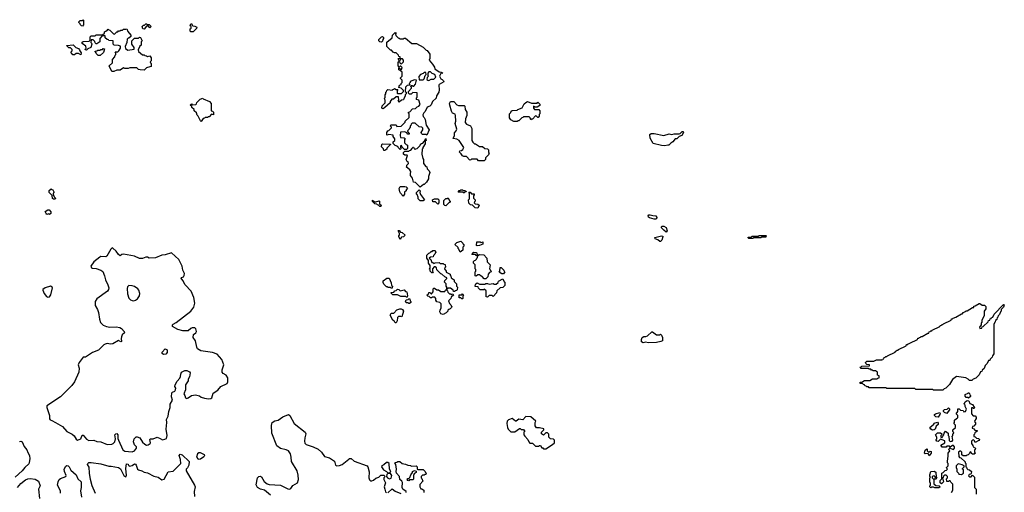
# Model space of a CAD drawing. Extents: x 2106670 to 2323771, y 35271 to 224896.
# Tile 352 of 419: x 2307052 to 2319330, y 136906 to 142800. Entities that reach past the tile are written whole.
import ezdxf

# ---------------------------------------------------------------- set-up
doc = ezdxf.new("R2010")
doc.units = 0

msp = doc.modelspace()

# ---------------------------------------------------------------- linework, layer by layer
at = {"layer": '0CON20XD'}
for points in [[(2307835, 142720), (2307822, 142722), (2307810, 142735), (2307808, 142748), (2307790, 142765), (2307790, 142775), (2307805, 142790), (2307835, 142790), (2307845, 142800), (2307850, 142795), (2307850, 142735), (2307835, 142720)], [(2308225, 142152), (2308200, 142155), (2308170, 142225), (2308208, 142262), (2308210, 142305), (2308240, 142335), (2308243, 142357), (2308250, 142365), (2308250, 142385), (2308242, 142398), (2308275, 142400), (2308288, 142412), (2308310, 142445), (2308308, 142468), (2308285, 142480), (2308232, 142482), (2308220, 142495), (2308218, 142538), (2308165, 142540), (2308158, 142548), (2308142, 142552), (2308120, 142575), (2308120, 142600), (2308082, 142598), (2308050, 142565), (2308050, 142525), (2308015, 142500), (2308005, 142500), (2307992, 142512), (2307988, 142528), (2307968, 142548), (2307942, 142548), (2307940, 142515), (2307948, 142508), (2307950, 142495), (2307940, 142455), (2307902, 142438), (2307885, 142420), (2307870, 142425), (2307872, 142438), (2307880, 142445), (2307878, 142468), (2307830, 142505), (2307832, 142518), (2307845, 142530), (2307918, 142532), (2307930, 142545), (2307930, 142585), (2307942, 142598), (2307995, 142600), (2308005, 142610), (2308085, 142610), (2308108, 142632), (2308112, 142648), (2308122, 142658), (2308138, 142662), (2308155, 142680), (2308162, 142672), (2308178, 142668), (2308222, 142622), (2308235, 142620), (2308265, 142650), (2308275, 142650), (2308285, 142660), (2308305, 142660), (2308315, 142670), (2308335, 142670), (2308345, 142680), (2308375, 142680), (2308388, 142688), (2308402, 142652), (2308440, 142605), (2308438, 142592), (2308415, 142570), (2308405, 142570), (2308392, 142558), (2308387, 142515), (2308367, 142465), (2308372, 142442), (2308401, 142421), (2308478, 142432), (2308480, 142455), (2308450, 142495), (2308450, 142535), (2308472, 142558), (2308485, 142570), (2308535, 142570), (2308545, 142580), (2308558, 142578), (2308578, 142535), (2308568, 142522), (2308567, 142483), (2308552, 142468), (2308530, 142425), (2308532, 142402), (2308585, 142360), (2308605, 142360), (2308612, 142352), (2308635, 142350), (2308645, 142340), (2308675, 142350), (2308690, 142325), (2308690, 142285), (2308680, 142275), (2308682, 142262), (2308690, 142255), (2308690, 142215), (2308648, 142202), (2308632, 142198), (2308605, 142170), (2308553, 142173), (2308535, 142180), (2308515, 142200), (2308425, 142200), (2308405, 142190), (2308365, 142190), (2308345, 142200), (2308305, 142172), (2308265, 142170), (2308225, 142152)], [(2308605, 142680), (2308590, 142685), (2308580, 142715), (2308595, 142730), (2308608, 142732), (2308625, 142750), (2308635, 142750), (2308645, 142740), (2308668, 142738), (2308690, 142715), (2308675, 142700), (2308658, 142718), (2308635, 142720), (2308605, 142680)], [(2309215, 142650), (2309185, 142650), (2309180, 142655), (2309180, 142685), (2309190, 142695), (2309190, 142715), (2309180, 142725), (2309185, 142750), (2309198, 142748), (2309202, 142732), (2309212, 142722), (2309235, 142720), (2309260, 142705), (2309258, 142692), (2309215, 142650)], [(2311565, 142520), (2311542, 142522), (2311530, 142535), (2311530, 142555), (2311562, 142588), (2311575, 142590), (2311588, 142578), (2311590, 142565), (2311580, 142555), (2311578, 142532), (2311565, 142520)], [(2311875, 141180), (2311852, 141182), (2311822, 141212), (2311815, 141230), (2311800, 141225), (2311800, 141205), (2311810, 141195), (2311795, 141180), (2311770, 141205), (2311768, 141218), (2311735, 141230), (2311710, 141255), (2311710, 141275), (2311730, 141295), (2311730, 141315), (2311710, 141345), (2311708, 141358), (2311655, 141370), (2311635, 141360), (2311630, 141365), (2311630, 141395), (2311644, 141416), (2311655, 141420), (2311688, 141452), (2311688, 141458), (2311670, 141475), (2311685, 141490), (2311745, 141488), (2311755, 141470), (2311808, 141472), (2311858, 141522), (2311860, 141535), (2311908, 141582), (2311910, 141625), (2311900, 141635), (2311902, 141648), (2311918, 141652), (2311952, 141688), (2311988, 141692), (2312010, 141715), (2312028, 141722), (2312048, 141742), (2312028, 141798), (2312000, 141805), (2312000, 141825), (2312010, 141835), (2312008, 141888), (2311955, 141890), (2311935, 141870), (2311915, 141870), (2311900, 141885), (2311900, 141905), (2311940, 141945), (2311938, 141958), (2311930, 141965), (2311932, 141978), (2311945, 141980), (2311955, 141970), (2311968, 141972), (2311990, 141995), (2312000, 142045), (2311975, 142050), (2311922, 142028), (2311920, 142015), (2311910, 142005), (2311918, 141982), (2311885, 141980), (2311862, 141958), (2311860, 141905), (2311870, 141895), (2311870, 141875), (2311860, 141865), (2311860, 141845), (2311842, 141818), (2311838, 141802), (2311812, 141798), (2311785, 141770), (2311770, 141785), (2311780, 141795), (2311778, 141838), (2311745, 141840), (2311715, 141810), (2311692, 141808), (2311672, 141778), (2311670, 141765), (2311605, 141703), (2311585, 141690), (2311570, 141695), (2311574, 141725), (2311608, 141765), (2311610, 141795), (2311600, 141815), (2311610, 141835), (2311610, 141865), (2311620, 141875), (2311620, 141895), (2311628, 141902), (2311632, 141918), (2311645, 141930), (2311695, 141920), (2311705, 141930), (2311718, 141932), (2311725, 141940), (2311745, 141930), (2311768, 141928), (2311760, 141915), (2311760, 141885), (2311765, 141880), (2311815, 141880), (2311840, 141905), (2311838, 141918), (2311808, 141948), (2311780, 141955), (2311790, 141985), (2311808, 141992), (2311810, 142005), (2311820, 142015), (2311820, 142045), (2311800, 142065), (2311800, 142075), (2311820, 142095), (2311820, 142145), (2311798, 142168), (2311780, 142175), (2311780, 142195), (2311785, 142200), (2311802, 142182), (2311815, 142180), (2311820, 142205), (2311805, 142220), (2311795, 142220), (2311785, 142210), (2311770, 142225), (2311770, 142265), (2311782, 142278), (2311788, 142278), (2311792, 142262), (2311802, 142252), (2311815, 142250), (2311840, 142275), (2311840, 142295), (2311825, 142310), (2311805, 142310), (2311788, 142292), (2311782, 142292), (2311778, 142308), (2311770, 142315), (2311798, 142322), (2311798, 142338), (2311782, 142342), (2311778, 142358), (2311748, 142388), (2311725, 142388), (2311710, 142395), (2311688, 142418), (2311675, 142420), (2311630, 142465), (2311632, 142518), (2311698, 142572), (2311700, 142605), (2311735, 142640), (2311750, 142635), (2311740, 142625), (2311742, 142602), (2311772, 142572), (2311785, 142570), (2311795, 142560), (2311835, 142560), (2311845, 142570), (2311865, 142570), (2311942, 142502), (2312000, 142505), (2312085, 142457), (2312122, 142422), (2312135, 142417), (2312165, 142370), (2312166, 142314), (2312160, 142295), (2312202, 142245), (2312225, 142208), (2312228, 142188), (2312285, 142148), (2312310, 142145), (2312330, 142135), (2312302, 142128), (2312288, 142095), (2312302, 142062), (2312320, 142055), (2312338, 142038), (2312340, 142025), (2312285, 141992), (2312278, 141985), (2312283, 141925), (2312279, 141895), (2312249, 141851), (2312245, 141822), (2312199, 141781), (2312185, 141740), (2312165, 141720), (2312132, 141708), (2312108, 141655), (2312090, 141640), (2312078, 141612), (2312082, 141592), (2312095, 141580), (2312107, 141555), (2312120, 141485), (2312158, 141425), (2312128, 141362), (2312115, 141370), (2312075, 141370), (2312062, 141382), (2312060, 141395), (2312080, 141425), (2312078, 141448), (2312065, 141460), (2312032, 141462), (2311985, 141510), (2311945, 141510), (2311932, 141498), (2311928, 141482), (2311920, 141475), (2311920, 141455), (2311912, 141448), (2311910, 141435), (2311890, 141415), (2311892, 141402), (2311910, 141385), (2311908, 141372), (2311892, 141372), (2311878, 141388), (2311855, 141400), (2311802, 141398), (2311798, 141355), (2311802, 141332), (2311845, 141328), (2311858, 141318), (2311850, 141305), (2311850, 141265), (2311872, 141242), (2311890, 141235), (2311890, 141195), (2311875, 141180)], [(2307815, 142360), (2307785, 142380), (2307755, 142380), (2307735, 142360), (2307715, 142360), (2307690, 142395), (2307708, 142412), (2307708, 142428), (2307688, 142448), (2307665, 142450), (2307642, 142472), (2307642, 142478), (2307720, 142485), (2307752, 142452), (2307785, 142440), (2307800, 142425), (2307802, 142412), (2307820, 142385), (2307815, 142360)], [(2308055, 142352), (2308030, 142355), (2308010, 142375), (2308008, 142388), (2307992, 142402), (2307992, 142408), (2308015, 142410), (2308025, 142420), (2308055, 142420), (2308063, 142427), (2308085, 142430), (2308095, 142440), (2308108, 142438), (2308098, 142392), (2308055, 142352)], [(2312085, 142050), (2312098, 142062), (2312110, 142105), (2312120, 142115), (2312115, 142140), (2312095, 142140), (2312085, 142130), (2312052, 142118), (2312028, 142092), (2312032, 142052), (2312085, 142050)], [(2312155, 142042), (2312185, 142060), (2312215, 142060), (2312240, 142085), (2312228, 142118), (2312195, 142130), (2312175, 142150), (2312155, 142150), (2312140, 142135), (2312140, 142105), (2312150, 142095), (2312132, 142078), (2312130, 142055), (2312140, 142045), (2312155, 142042)], [(2309315, 141530), (2309305, 141540), (2309278, 141598), (2309265, 141610), (2309258, 141638), (2309230, 141665), (2309228, 141678), (2309200, 141705), (2309198, 141718), (2309180, 141735), (2309195, 141750), (2309205, 141740), (2309248, 141742), (2309258, 141752), (2309262, 141768), (2309302, 141808), (2309335, 141820), (2309342, 141812), (2309418, 141778), (2309440, 141755), (2309440, 141665), (2309455, 141660), (2309470, 141645), (2309470, 141615), (2309445, 141620), (2309415, 141590), (2309405, 141590), (2309395, 141580), (2309365, 141580), (2309355, 141570), (2309342, 141568), (2309315, 141530)], [(2312845, 141040), (2312775, 141040), (2312755, 141060), (2312685, 141060), (2312678, 141052), (2312665, 141050), (2312622, 141092), (2312590, 141095), (2312575, 141103), (2312559, 141129), (2312535, 141150), (2312540, 141165), (2312562, 141168), (2312580, 141180), (2312590, 141205), (2312532, 141292), (2312505, 141312), (2312458, 141318), (2312474, 141355), (2312475, 141390), (2312496, 141414), (2312502, 141435), (2312484, 141506), (2312492, 141535), (2312488, 141605), (2312482, 141622), (2312450, 141635), (2312435, 141660), (2312414, 141736), (2312413, 141755), (2312425, 141780), (2312465, 141780), (2312505, 141740), (2312525, 141732), (2312595, 141730), (2312605, 141720), (2312608, 141678), (2312626, 141645), (2312628, 141625), (2312628, 141605), (2312610, 141565), (2312608, 141518), (2312625, 141498), (2312675, 141477), (2312692, 141445), (2312690, 141295), (2312702, 141272), (2312722, 141252), (2312735, 141250), (2312785, 141220), (2312825, 141220), (2312852, 141192), (2312885, 141190), (2312900, 141175), (2312900, 141145), (2312910, 141135), (2312902, 141128), (2312900, 141115), (2312862, 141078), (2312860, 141055), (2312845, 141040)], [(2313255, 141530), (2313215, 141530), (2313175, 141552), (2313162, 141575), (2313160, 141625), (2313178, 141642), (2313182, 141658), (2313192, 141668), (2313255, 141670), (2313265, 141680), (2313318, 141702), (2313345, 141750), (2313362, 141768), (2313385, 141778), (2313435, 141760), (2313505, 141760), (2313515, 141770), (2313538, 141748), (2313538, 141732), (2313505, 141710), (2313475, 141710), (2313460, 141720), (2313460, 141695), (2313472, 141682), (2313525, 141680), (2313540, 141665), (2313540, 141625), (2313532, 141618), (2313530, 141595), (2313518, 141582), (2313512, 141582), (2313498, 141598), (2313485, 141600), (2313445, 141560), (2313435, 141560), (2313425, 141550), (2313418, 141578), (2313405, 141590), (2313335, 141590), (2313325, 141580), (2313312, 141578), (2313275, 141540), (2313265, 141540), (2313255, 141530)], [(2312045, 140710), (2311988, 140768), (2311962, 140772), (2311950, 140825), (2311927, 140857), (2311924, 140876), (2311930, 140905), (2311918, 140928), (2311870, 140965), (2311878, 140972), (2311880, 140985), (2311900, 141005), (2311898, 141028), (2311882, 141032), (2311870, 141055), (2311890, 141105), (2311885, 141110), (2311855, 141110), (2311840, 141125), (2311840, 141145), (2311855, 141160), (2311905, 141160), (2311912, 141168), (2311928, 141172), (2311948, 141192), (2311955, 141210), (2311965, 141210), (2311972, 141192), (2311985, 141180), (2311992, 141188), (2312008, 141192), (2312048, 141232), (2312052, 141248), (2312062, 141258), (2312078, 141262), (2312098, 141282), (2312115, 141320), (2312120, 141295), (2312110, 141285), (2312107, 141253), (2312080, 141205), (2312080, 141195), (2312070, 141185), (2312068, 141125), (2312078, 141068), (2312086, 141056), (2312086, 141006), (2312118, 140968), (2312128, 140965), (2312132, 140942), (2312160, 140915), (2312166, 140895), (2312150, 140845), (2312148, 140815), (2312127, 140775), (2312098, 140745), (2312087, 140743), (2312045, 140710)], [(2315095, 141229), (2315055, 141232), (2314952, 141255), (2314913, 141323), (2314912, 141368), (2314925, 141380), (2314965, 141380), (2315085, 141356), (2315152, 141378), (2315185, 141367), (2315215, 141375), (2315274, 141375), (2315289, 141381), (2315315, 141407), (2315320, 141405), (2315328, 141395), (2315308, 141355), (2315275, 141342), (2315245, 141316), (2315224, 141316), (2315197, 141275), (2315170, 141260), (2315145, 141236), (2315135, 141235), (2315095, 141229)], [(2311605, 141170), (2311595, 141170), (2311588, 141188), (2311563, 141213), (2311570, 141245), (2311575, 141250), (2311678, 141248), (2311678, 141242), (2311632, 141198), (2311630, 141185), (2311605, 141170)], [(2311835, 140600), (2311800, 140635), (2311793, 140653), (2311783, 140695), (2311795, 140718), (2311855, 140720), (2311870, 140715), (2311887, 140697), (2311872, 140678), (2311870, 140665), (2311852, 140648), (2311850, 140625), (2311835, 140600)], [(2307495, 140560), (2307475, 140560), (2307462, 140572), (2307458, 140608), (2307420, 140645), (2307422, 140668), (2307445, 140690), (2307452, 140682), (2307465, 140680), (2307480, 140655), (2307478, 140642), (2307470, 140635), (2307470, 140615), (2307480, 140605), (2307482, 140592), (2307500, 140575), (2307495, 140560)], [(2312085, 140540), (2312045, 140540), (2312020, 140565), (2312020, 140585), (2312008, 140618), (2312000, 140625), (2312000, 140645), (2312035, 140680), (2312048, 140665), (2312040, 140645), (2312052, 140622), (2312100, 140555), (2312085, 140540)], [(2312365, 140480), (2312352, 140482), (2312340, 140495), (2312340, 140545), (2312365, 140570), (2312385, 140570), (2312395, 140580), (2312412, 140542), (2312420, 140535), (2312420, 140525), (2312402, 140518), (2312365, 140480)], [(2312595, 140640), (2312585, 140640), (2312575, 140650), (2312525, 140650), (2312520, 140655), (2312532, 140668), (2312545, 140670), (2312555, 140680), (2312575, 140680), (2312582, 140672), (2312605, 140670), (2312618, 140658), (2312618, 140652), (2312605, 140650), (2312595, 140640)], [(2312765, 140450), (2312732, 140452), (2312698, 140488), (2312675, 140490), (2312652, 140512), (2312650, 140555), (2312660, 140565), (2312660, 140635), (2312652, 140648), (2312668, 140648), (2312685, 140630), (2312718, 140628), (2312720, 140615), (2312710, 140605), (2312710, 140575), (2312730, 140555), (2312730, 140535), (2312722, 140528), (2312720, 140515), (2312732, 140502), (2312765, 140498), (2312780, 140485), (2312765, 140450)], [(2311555, 140470), (2311542, 140472), (2311528, 140488), (2311515, 140490), (2311505, 140500), (2311480, 140505), (2311452, 140532), (2311452, 140548), (2311475, 140530), (2311495, 140528), (2311535, 140540), (2311540, 140535), (2311540, 140505), (2311560, 140485), (2311555, 140470)], [(2312265, 140500), (2312238, 140528), (2312205, 140530), (2312200, 140555), (2312226, 140566), (2312268, 140568), (2312280, 140555), (2312280, 140515), (2312265, 140500)], [(2307425, 140372), (2307415, 140380), (2307392, 140372), (2307382, 140382), (2307372, 140408), (2307405, 140430), (2307418, 140428), (2307440, 140405), (2307440, 140385), (2307425, 140372)], [(2314985, 140311), (2314965, 140312), (2314905, 140331), (2314895, 140337), (2314890, 140355), (2314898, 140365), (2314915, 140368), (2314947, 140357), (2314985, 140352), (2314996, 140335), (2314996, 140324), (2314985, 140311)], [(2315115, 140152), (2315084, 140175), (2315057, 140205), (2315054, 140216), (2315062, 140225), (2315085, 140227), (2315115, 140208), (2315127, 140165), (2315115, 140152)], [(2311795, 140060), (2311780, 140095), (2311782, 140108), (2311790, 140115), (2311790, 140135), (2311770, 140165), (2311775, 140170), (2311785, 140170), (2311802, 140152), (2311820, 140145), (2311860, 140115), (2311837, 140093), (2311812, 140088), (2311795, 140060)], [(2315045, 140033), (2315035, 140033), (2315010, 140055), (2314977, 140067), (2314974, 140085), (2315055, 140104), (2315070, 140100), (2315073, 140093), (2315060, 140050), (2315045, 140033)], [(2316195, 140070), (2316145, 140070), (2316135, 140080), (2316135, 140090), (2316175, 140090), (2316185, 140100), (2316265, 140100), (2316275, 140110), (2316355, 140110), (2316360, 140105), (2316355, 140090), (2316305, 140090), (2316295, 140080), (2316205, 140080), (2316195, 140070)], [(2312545, 139900), (2312528, 139938), (2312520, 139945), (2312518, 139958), (2312480, 139995), (2312505, 140020), (2312555, 140038), (2312580, 140015), (2312582, 140002), (2312590, 139995), (2312590, 139975), (2312580, 139965), (2312580, 139925), (2312545, 139900)], [(2312755, 139980), (2312750, 139985), (2312752, 140028), (2312795, 140030), (2312805, 140020), (2312828, 140028), (2312828, 140002), (2312785, 139982), (2312755, 139980)], [(2308455, 137413), (2308485, 137422), (2308508, 137455), (2308510, 137475), (2308485, 137500), (2308473, 137535), (2308480, 137575), (2308505, 137598), (2308519, 137599), (2308550, 137585), (2308585, 137533), (2308613, 137505), (2308635, 137494), (2308655, 137498), (2308678, 137515), (2308684, 137525), (2308676, 137564), (2308685, 137572), (2308716, 137574), (2308765, 137592), (2308805, 137579), (2308835, 137561), (2308863, 137567), (2308882, 137578), (2308891, 137615), (2308879, 137695), (2308888, 137775), (2308884, 137815), (2308904, 137855), (2308911, 137915), (2308930, 137965), (2308929, 138005), (2308957, 138055), (2308946, 138095), (2308949, 138145), (2308956, 138154), (2308985, 138166), (2308997, 138183), (2308998, 138205), (2308989, 138225), (2308991, 138245), (2309015, 138293), (2309051, 138329), (2309059, 138351), (2309061, 138379), (2309072, 138405), (2309110, 138425), (2309135, 138427), (2309170, 138410), (2309178, 138395), (2309168, 138345), (2309154, 138316), (2309152, 138295), (2309120, 138245), (2309122, 138185), (2309100, 138135), (2309113, 138113), (2309122, 138085), (2309135, 138078), (2309155, 138083), (2309196, 138114), (2309245, 138122), (2309295, 138109), (2309315, 138094), (2309355, 138080), (2309407, 138073), (2309435, 138076), (2309448, 138085), (2309466, 138144), (2309525, 138181), (2309562, 138225), (2309638, 138265), (2309648, 138285), (2309649, 138335), (2309629, 138369), (2309589, 138389), (2309578, 138405), (2309577, 138433), (2309600, 138495), (2309575, 138562), (2309515, 138630), (2309455, 138649), (2309312, 138672), (2309271, 138695), (2309262, 138715), (2309246, 138795), (2309217, 138837), (2309220, 138875), (2309248, 138895), (2309257, 138913), (2309250, 138945), (2309237, 138957), (2309205, 138958), (2309185, 138948), (2309155, 138920), (2309085, 138920), (2309025, 138938), (2308958, 138975), (2308958, 138995), (2308967, 139005), (2309004, 139025), (2309185, 139164), (2309222, 139215), (2309237, 139265), (2309226, 139335), (2309190, 139415), (2309116, 139495), (2309088, 139548), (2309064, 139575), (2309070, 139585), (2309097, 139595), (2309105, 139610), (2309106, 139635), (2309086, 139676), (2309077, 139727), (2309035, 139810), (2308945, 139892), (2308865, 139867), (2308825, 139862), (2308745, 139831), (2308665, 139827), (2308645, 139837), (2308625, 139838), (2308585, 139820), (2308545, 139824), (2308485, 139852), (2308345, 139876), (2308325, 139873), (2308305, 139854), (2308285, 139872), (2308254, 139915), (2308215, 139951), (2308205, 139954), (2308190, 139940), (2308140, 139850), (2308126, 139844), (2308065, 139845), (2308051, 139839), (2307975, 139779), (2307940, 139725), (2307946, 139706), (2307955, 139700), (2308005, 139696), (2308064, 139675), (2308089, 139659), (2308111, 139605), (2308121, 139555), (2308152, 139495), (2308162, 139455), (2308161, 139435), (2308147, 139415), (2308015, 139321), (2307992, 139285), (2307993, 139235), (2308021, 139185), (2308035, 139148), (2308048, 139065), (2308062, 139025), (2308095, 138990), (2308135, 138973), (2308175, 138964), (2308255, 138970), (2308302, 138962), (2308321, 138951), (2308355, 138913), (2308360, 138895), (2308332, 138868), (2308320, 138845), (2308316, 138825), (2308320, 138785), (2308315, 138782), (2308285, 138800), (2308213, 138757), (2308185, 138752), (2308145, 138760), (2308119, 138755), (2308101, 138745), (2308035, 138678), (2307962, 138648), (2307875, 138593), (2307845, 138591), (2307793, 138525), (2307783, 138495), (2307796, 138455), (2307789, 138405), (2307736, 138285), (2307702, 138238), (2307563, 138097), (2307391, 137985), (2307389, 137965), (2307423, 137865), (2307423, 137823), (2307432, 137812), (2307455, 137803), (2307498, 137775), (2307588, 137728), (2307642, 137665), (2307705, 137632), (2307732, 137612), (2307755, 137571), (2307775, 137558), (2307813, 137575), (2307832, 137618), (2307845, 137620), (2307887, 137567), (2307914, 137554), (2307975, 137558), (2308015, 137539), (2308066, 137536), (2308145, 137503), (2308202, 137508), (2308220, 137515), (2308238, 137535), (2308248, 137575), (2308240, 137625), (2308253, 137637), (2308265, 137638), (2308278, 137625), (2308277, 137577), (2308283, 137555), (2308338, 137435), (2308365, 137419), (2308455, 137413)], [(2312335, 139122), (2312305, 139130), (2312292, 139155), (2312294, 139176), (2312310, 139205), (2312308, 139258), (2312292, 139272), (2312255, 139280), (2312243, 139303), (2312242, 139322), (2312228, 139338), (2312195, 139340), (2312188, 139332), (2312175, 139330), (2312158, 139348), (2312142, 139352), (2312130, 139365), (2312148, 139382), (2312155, 139400), (2312168, 139398), (2312182, 139382), (2312188, 139382), (2312210, 139405), (2312210, 139445), (2312215, 139450), (2312225, 139450), (2312255, 139430), (2312275, 139430), (2312305, 139410), (2312355, 139410), (2312362, 139428), (2312380, 139440), (2312380, 139465), (2312370, 139475), (2312370, 139505), (2312350, 139525), (2312352, 139548), (2312378, 139572), (2312380, 139580), (2312352, 139592), (2312318, 139628), (2312305, 139630), (2312292, 139642), (2312252, 139682), (2312250, 139705), (2312235, 139720), (2312222, 139718), (2312200, 139695), (2312200, 139665), (2312210, 139655), (2312198, 139642), (2312192, 139642), (2312170, 139665), (2312170, 139685), (2312160, 139695), (2312170, 139705), (2312170, 139735), (2312150, 139765), (2312150, 139795), (2312130, 139825), (2312130, 139865), (2312155, 139890), (2312168, 139892), (2312185, 139910), (2312195, 139910), (2312205, 139920), (2312235, 139920), (2312240, 139895), (2312232, 139888), (2312230, 139875), (2312212, 139858), (2312208, 139842), (2312175, 139840), (2312160, 139825), (2312178, 139808), (2312192, 139772), (2312205, 139770), (2312215, 139760), (2312235, 139768), (2312285, 139770), (2312295, 139760), (2312335, 139760), (2312342, 139752), (2312358, 139748), (2312360, 139715), (2312352, 139708), (2312350, 139695), (2312370, 139665), (2312372, 139652), (2312420, 139625), (2312422, 139612), (2312430, 139605), (2312432, 139582), (2312470, 139555), (2312470, 139535), (2312498, 139508), (2312500, 139475), (2312510, 139465), (2312507, 139433), (2312498, 139422), (2312485, 139420), (2312475, 139410), (2312462, 139412), (2312458, 139428), (2312425, 139450), (2312395, 139450), (2312380, 139440), (2312380, 139425), (2312388, 139418), (2312392, 139402), (2312412, 139382), (2312425, 139380), (2312435, 139370), (2312442, 139378), (2312455, 139380), (2312460, 139365), (2312432, 139338), (2312430, 139325), (2312400, 139295), (2312412, 139262), (2312430, 139245), (2312432, 139232), (2312440, 139225), (2312435, 139210), (2312420, 139195), (2312402, 139188), (2312392, 139178), (2312390, 139165), (2312370, 139145), (2312335, 139122)], [(2312865, 139570), (2312845, 139570), (2312818, 139598), (2312805, 139600), (2312785, 139620), (2312765, 139620), (2312745, 139600), (2312730, 139605), (2312730, 139655), (2312740, 139665), (2312740, 139685), (2312730, 139695), (2312730, 139745), (2312710, 139765), (2312710, 139785), (2312722, 139798), (2312735, 139800), (2312748, 139812), (2312752, 139828), (2312760, 139835), (2312760, 139860), (2312745, 139860), (2312735, 139870), (2312692, 139872), (2312715, 139900), (2312748, 139898), (2312752, 139882), (2312760, 139875), (2312760, 139860), (2312775, 139860), (2312785, 139870), (2312838, 139868), (2312878, 139828), (2312882, 139782), (2312920, 139745), (2312910, 139695), (2312920, 139685), (2312930, 139655), (2312912, 139648), (2312892, 139628), (2312890, 139595), (2312865, 139570)], [(2313085, 139630), (2313065, 139630), (2313032, 139652), (2313040, 139665), (2313042, 139708), (2313058, 139708), (2313088, 139678), (2313092, 139662), (2313100, 139655), (2313085, 139630)], [(2307405, 139339), (2307425, 139343), (2307442, 139368), (2307461, 139455), (2307457, 139465), (2307435, 139476), (2307370, 139455), (2307341, 139435), (2307339, 139425), (2307356, 139385), (2307385, 139347), (2307405, 139339)], [(2308475, 139296), (2308495, 139303), (2308520, 139320), (2308546, 139355), (2308549, 139385), (2308538, 139425), (2308524, 139445), (2308485, 139473), (2308455, 139482), (2308415, 139484), (2308395, 139467), (2308392, 139448), (2308397, 139383), (2308415, 139326), (2308435, 139306), (2308455, 139298), (2308475, 139296)], [(2311695, 139450), (2311685, 139450), (2311675, 139460), (2311645, 139460), (2311638, 139468), (2311625, 139470), (2311595, 139500), (2311584, 139524), (2311584, 139545), (2311632, 139575), (2311660, 139575), (2311685, 139520), (2311690, 139485), (2311700, 139475), (2311695, 139450)], [(2312885, 139340), (2312870, 139345), (2312868, 139418), (2312845, 139440), (2312835, 139430), (2312795, 139430), (2312772, 139452), (2312768, 139468), (2312732, 139472), (2312730, 139485), (2312738, 139492), (2312740, 139505), (2312755, 139520), (2312785, 139500), (2312855, 139500), (2312865, 139510), (2312885, 139510), (2312905, 139500), (2312955, 139510), (2312965, 139500), (2312995, 139500), (2313018, 139522), (2313022, 139538), (2313075, 139570), (2313092, 139532), (2313100, 139525), (2313100, 139485), (2313075, 139460), (2313042, 139458), (2313002, 139418), (2312998, 139392), (2312955, 139350), (2312945, 139360), (2312905, 139360), (2312885, 139340)], [(2311885, 139340), (2311875, 139340), (2311865, 139350), (2311805, 139350), (2311765, 139370), (2311705, 139370), (2311680, 139395), (2311685, 139400), (2311718, 139402), (2311732, 139418), (2311748, 139422), (2311765, 139440), (2311780, 139435), (2311795, 139420), (2311845, 139430), (2311865, 139410), (2311880, 139405), (2311890, 139355), (2311885, 139340)], [(2312575, 139320), (2312565, 139320), (2312555, 139330), (2312532, 139332), (2312532, 139368), (2312565, 139370), (2312575, 139380), (2312588, 139368), (2312580, 139355), (2312580, 139325), (2312575, 139320)], [(2311915, 139260), (2311905, 139260), (2311895, 139270), (2311875, 139270), (2311862, 139282), (2311872, 139308), (2311895, 139310), (2311905, 139320), (2311918, 139318), (2311920, 139295), (2311930, 139285), (2311930, 139275), (2311915, 139260)], [(2318565, 138180), (2318445, 138180), (2318435, 138190), (2318225, 138190), (2318215, 138200), (2317865, 138200), (2317855, 138210), (2317645, 138210), (2317635, 138220), (2317615, 138220), (2317608, 138228), (2317592, 138232), (2317588, 138248), (2317575, 138250), (2317565, 138260), (2317532, 138262), (2317532, 138278), (2317555, 138280), (2317585, 138300), (2317655, 138300), (2317685, 138320), (2317745, 138320), (2317752, 138328), (2317768, 138332), (2317768, 138358), (2317750, 138365), (2317750, 138405), (2317725, 138420), (2317695, 138420), (2317688, 138428), (2317675, 138430), (2317665, 138440), (2317645, 138440), (2317635, 138450), (2317545, 138450), (2317532, 138468), (2317545, 138470), (2317555, 138480), (2317648, 138482), (2317648, 138498), (2317615, 138500), (2317602, 138512), (2317600, 138525), (2317615, 138540), (2317705, 138540), (2317735, 138560), (2317805, 138560), (2317812, 138568), (2317828, 138572), (2317832, 138588), (2317845, 138590), (2317852, 138598), (2317865, 138600), (2317872, 138608), (2317968, 138652), (2317972, 138668), (2317985, 138670), (2317992, 138678), (2318005, 138680), (2318012, 138688), (2318108, 138732), (2318112, 138748), (2318125, 138750), (2318132, 138758), (2318145, 138760), (2318152, 138768), (2318248, 138812), (2318252, 138828), (2318265, 138830), (2318272, 138838), (2318285, 138840), (2318292, 138848), (2318305, 138850), (2318375, 138890), (2318388, 138892), (2318392, 138908), (2318405, 138910), (2318412, 138918), (2318425, 138920), (2318432, 138928), (2318528, 138972), (2318532, 138988), (2318545, 138990), (2318552, 138998), (2318565, 139000), (2318572, 139008), (2318668, 139052), (2318672, 139068), (2318685, 139070), (2318692, 139078), (2318705, 139080), (2318712, 139088), (2318725, 139090), (2318795, 139130), (2318808, 139132), (2318812, 139148), (2318825, 139150), (2318832, 139158), (2318845, 139160), (2318852, 139168), (2318865, 139170), (2318935, 139210), (2318948, 139212), (2318952, 139228), (2318965, 139230), (2319015, 139260), (2319025, 139260), (2319055, 139240), (2319085, 139240), (2319100, 139225), (2319100, 139195), (2319080, 139165), (2319080, 139105), (2319050, 139055), (2319050, 139025), (2319042, 139018), (2319040, 138995), (2319020, 138965), (2319025, 138950), (2319048, 138952), (2319052, 138968), (2319068, 138972), (2319128, 139032), (2319132, 139048), (2319148, 139052), (2319152, 139068), (2319168, 139072), (2319172, 139088), (2319188, 139092), (2319202, 139128), (2319322, 139248), (2319330, 139245), (2319320, 139215), (2319292, 139188), (2319290, 139165), (2319282, 139158), (2319270, 139125), (2319252, 139108), (2319248, 139092), (2319242, 139088), (2319238, 139062), (2319222, 139048), (2319218, 139032), (2319200, 139005), (2319200, 138635), (2319182, 138608), (2319178, 138592), (2319152, 138568), (2319148, 138552), (2319132, 138548), (2319118, 138512), (2319092, 138488), (2319078, 138452), (2319052, 138428), (2319048, 138412), (2319032, 138408), (2319018, 138372), (2318975, 138330), (2318942, 138318), (2318925, 138300), (2318895, 138300), (2318878, 138318), (2318852, 138332), (2318735, 138352), (2318686, 138314), (2318645, 138250), (2318600, 138205), (2318582, 138198), (2318565, 138180)], [(2311745, 139020), (2311735, 139020), (2311728, 139038), (2311705, 139052), (2311673, 139117), (2311685, 139140), (2311718, 139142), (2311755, 139180), (2311794, 139196), (2311810, 139195), (2311826, 139186), (2311837, 139165), (2311817, 139093), (2311805, 139100), (2311775, 139100), (2311762, 139088), (2311760, 139045), (2311745, 139020)], [(2314825, 138769), (2314805, 138783), (2314805, 138810), (2314815, 138837), (2314835, 138848), (2314862, 138848), (2314882, 138858), (2314935, 138908), (2314945, 138908), (2314995, 138868), (2315035, 138870), (2315045, 138878), (2315056, 138866), (2315066, 138836), (2315066, 138795), (2315048, 138785), (2314995, 138774), (2314895, 138772), (2314855, 138778), (2314825, 138769)], [(2308845, 138626), (2308829, 138639), (2308830, 138655), (2308865, 138696), (2308892, 138682), (2308892, 138648), (2308875, 138628), (2308845, 138626)], [(2318885, 138080), (2318875, 138090), (2318855, 138090), (2318840, 138105), (2318840, 138125), (2318878, 138142), (2318885, 138150), (2318898, 138138), (2318902, 138122), (2318910, 138115), (2318908, 138102), (2318885, 138080)], [(2318670, 136905), (2318690, 136935), (2318688, 137008), (2318662, 137032), (2318655, 137050), (2318645, 137050), (2318635, 137040), (2318612, 137042), (2318610, 137075), (2318620, 137085), (2318620, 137105), (2318605, 137120), (2318585, 137120), (2318572, 137108), (2318568, 137092), (2318560, 137085), (2318570, 137035), (2318548, 137012), (2318530, 137025), (2318530, 137055), (2318550, 137075), (2318550, 137145), (2318568, 137152), (2318592, 137178), (2318608, 137182), (2318620, 137195), (2318612, 137202), (2318610, 137215), (2318630, 137235), (2318630, 137265), (2318623, 137273), (2318620, 137295), (2318632, 137355), (2318630, 137395), (2318650, 137425), (2318642, 137432), (2318640, 137445), (2318655, 137460), (2318662, 137452), (2318695, 137440), (2318710, 137455), (2318710, 137475), (2318698, 137488), (2318685, 137490), (2318655, 137470), (2318645, 137480), (2318615, 137480), (2318605, 137470), (2318555, 137470), (2318540, 137495), (2318588, 137522), (2318588, 137548), (2318535, 137570), (2318505, 137540), (2318490, 137545), (2318480, 137555), (2318480, 137565), (2318490, 137575), (2318490, 137595), (2318470, 137625), (2318495, 137648), (2318535, 137650), (2318550, 137635), (2318548, 137622), (2318540, 137615), (2318540, 137595), (2318555, 137590), (2318562, 137608), (2318578, 137622), (2318580, 137645), (2318595, 137670), (2318630, 137645), (2318630, 137615), (2318638, 137605), (2318643, 137553), (2318655, 137540), (2318678, 137542), (2318690, 137555), (2318680, 137605), (2318688, 137612), (2318690, 137635), (2318700, 137645), (2318698, 137658), (2318690, 137665), (2318690, 137685), (2318720, 137715), (2318720, 137745), (2318700, 137765), (2318710, 137775), (2318710, 137805), (2318732, 137828), (2318750, 137835), (2318750, 137865), (2318730, 137885), (2318750, 137915), (2318752, 137948), (2318768, 137948), (2318785, 137930), (2318818, 137928), (2318825, 137910), (2318848, 137912), (2318860, 137945), (2318840, 137975), (2318840, 137995), (2318832, 138002), (2318830, 138015), (2318838, 138022), (2318840, 138035), (2318865, 138050), (2318888, 138048), (2318902, 138012), (2318935, 138000), (2318955, 137968), (2318960, 137965), (2318955, 137950), (2318945, 137950), (2318935, 137960), (2318920, 137960), (2318920, 137885), (2318942, 137862), (2318968, 137858), (2318980, 137845), (2318980, 137825), (2318960, 137795), (2318962, 137782), (2318970, 137775), (2318970, 137755), (2318948, 137732), (2318932, 137728), (2318930, 137705), (2318948, 137698), (2318962, 137682), (2318990, 137675), (2318988, 137662), (2318975, 137660), (2318962, 137648), (2318958, 137632), (2318950, 137625), (2318952, 137602), (2318968, 137598), (2318985, 137580), (2319008, 137578), (2319020, 137565), (2319018, 137552), (2319005, 137550), (2318975, 137530), (2318962, 137532), (2318958, 137548), (2318945, 137560), (2318932, 137558), (2318920, 137545), (2318920, 137515), (2318938, 137488), (2318942, 137472), (2318970, 137455), (2318968, 137442), (2318960, 137435), (2318960, 137405), (2318970, 137395), (2318955, 137380), (2318935, 137380), (2318922, 137392), (2318918, 137408), (2318905, 137410), (2318898, 137392), (2318878, 137372), (2318865, 137370), (2318855, 137360), (2318815, 137360), (2318800, 137375), (2318800, 137405), (2318788, 137418), (2318775, 137420), (2318760, 137405), (2318762, 137352), (2318772, 137342), (2318788, 137338), (2318840, 137285), (2318842, 137272), (2318850, 137265), (2318850, 137225), (2318858, 137218), (2318862, 137202), (2318875, 137190), (2318898, 137188), (2318920, 137165), (2318918, 137142), (2318908, 137132), (2318892, 137128), (2318882, 137112), (2318895, 137100), (2318915, 137100), (2318935, 137120), (2318960, 137095), (2318960, 136965), (2318980, 136945), (2318980, 136885)], [(2310181, 136871), (2310105, 136933), (2310057, 136945), (2310018, 136965), (2310002, 136998), (2310018, 137085), (2310035, 137103), (2310055, 137107), (2310068, 137098), (2310102, 137042), (2310140, 137010), (2310165, 137004), (2310305, 136996), (2310395, 136948), (2310415, 136946), (2310435, 136953), (2310457, 136993), (2310516, 137025), (2310527, 137065), (2310525, 137120), (2310511, 137175), (2310442, 137292), (2310436, 137345), (2310430, 137385), (2310405, 137422), (2310375, 137438), (2310305, 137452), (2310257, 137487), (2310196, 137645), (2310192, 137738), (2310202, 137775), (2310233, 137797), (2310275, 137805), (2310334, 137846), (2310405, 137878), (2310422, 137865), (2310476, 137765), (2310614, 137655), (2310619, 137635), (2310606, 137585), (2310603, 137545), (2310610, 137520), (2310625, 137502), (2310713, 137475), (2310773, 137443), (2310815, 137406), (2310855, 137354), (2310915, 137336), (2310967, 137305), (2310976, 137295), (2310990, 137245), (2311005, 137238), (2311039, 137241), (2311075, 137253), (2311155, 137319), (2311167, 137327), (2311185, 137326), (2311225, 137296), (2311385, 137237), (2311394, 137224), (2311411, 137161), (2311407, 137085), (2311415, 137060), (2311428, 137048), (2311445, 137048), (2311465, 137058), (2311495, 137082), (2311530, 137095), (2311555, 137120), (2311595, 137120), (2311610, 137105), (2311592, 137085), (2311592, 137065), (2311612, 137025), (2311598, 136975), (2311604, 136945), (2311615, 136913), (2311625, 136903)], [(2318505, 137843), (2318477, 137847), (2318460, 137865), (2318460, 137875), (2318474, 137886), (2318525, 137900), (2318530, 137895), (2318528, 137875), (2318505, 137843)], [(2318615, 137890), (2318585, 137902), (2318572, 137915), (2318573, 137927), (2318583, 137937), (2318618, 137942), (2318635, 137960), (2318650, 137945), (2318615, 137890)], [(2313615, 137450), (2313698, 137502), (2313720, 137525), (2313720, 137555), (2313707, 137567), (2313670, 137575), (2313650, 137595), (2313652, 137632), (2313635, 137650), (2313612, 137648), (2313585, 137620), (2313560, 137635), (2313560, 137655), (2313590, 137685), (2313588, 137698), (2313535, 137712), (2313495, 137710), (2313480, 137735), (2313482, 137775), (2313490, 137795), (2313428, 137848), (2313365, 137850), (2313325, 137810), (2313275, 137820), (2313245, 137792), (2313235, 137792), (2313195, 137827), (2313148, 137812), (2313130, 137795), (2313128, 137765), (2313137, 137715), (2313145, 137692), (2313175, 137660), (2313225, 137660), (2313285, 137700), (2313295, 137700), (2313305, 137690), (2313335, 137690), (2313350, 137665), (2313340, 137655), (2313340, 137625), (2313350, 137605), (2313390, 137565), (2313400, 137535), (2313415, 137520), (2313445, 137520), (2313485, 137480), (2313525, 137480), (2313532, 137488), (2313545, 137490), (2313562, 137462), (2313575, 137460), (2313585, 137450), (2313615, 137450)], [(2318435, 137682), (2318412, 137692), (2318403, 137715), (2318450, 137755), (2318455, 137770), (2318495, 137780), (2318507, 137767), (2318505, 137750), (2318480, 137730), (2318466, 137695), (2318455, 137684), (2318435, 137682)], [(2307052, 137538), (2307065, 137543), (2307085, 137536), (2307109, 137479), (2307142, 137435), (2307152, 137402), (2307176, 137365), (2307179, 137325), (2307172, 137278), (2307165, 137261), (2307115, 137215), (2307085, 137174), (2306994, 137096)], [(2309278, 137318), (2309305, 137323), (2309349, 137351), (2309360, 137365), (2309358, 137375), (2309305, 137397), (2309285, 137397), (2309268, 137385), (2309258, 137345), (2309278, 137318)], [(2318395, 137360), (2318380, 137390), (2318345, 137388), (2318334, 137394), (2318345, 137430), (2318365, 137448), (2318370, 137445), (2318370, 137425), (2318382, 137412), (2318395, 137410), (2318405, 137420), (2318420, 137415), (2318420, 137395), (2318395, 137360)], [(2307998, 136892), (2307958, 136985), (2307937, 137065), (2307922, 137145), (2307918, 137218), (2307900, 137255), (2307903, 137267), (2307915, 137276), (2307945, 137278), (2308065, 137260), (2308165, 137233), (2308195, 137233), (2308286, 137216), (2308310, 137200), (2308353, 137115), (2308375, 137100), (2308386, 137115), (2308377, 137205), (2308385, 137262), (2308405, 137257), (2308411, 137241), (2308425, 137233), (2308455, 137239), (2308485, 137261), (2308495, 137259), (2308505, 137246), (2308520, 137195), (2308532, 137185), (2308574, 137174), (2308605, 137158), (2308645, 137150), (2308725, 137109), (2308780, 137095), (2308825, 137060), (2308855, 137070), (2308905, 137160), (2308965, 137170), (2309022, 137225), (2309060, 137265), (2309058, 137315), (2309043, 137365), (2309055, 137380), (2309080, 137375), (2309165, 137290), (2309162, 137245), (2309145, 137210), (2309130, 137195), (2309130, 137175), (2309233, 136995), (2309239, 136975), (2309230, 136915), (2309232, 136855)], [(2311665, 137150), (2311680, 137165), (2311662, 137195), (2311660, 137265), (2311645, 137280), (2311625, 137278), (2311595, 137248), (2311570, 137235), (2311563, 137223), (2311587, 137187), (2311627, 137167), (2311645, 137150), (2311665, 137150)], [(2311872, 136902), (2311870, 136915), (2311830, 136945), (2311823, 136965), (2311827, 137027), (2311816, 137046), (2311792, 137065), (2311790, 137105), (2311752, 137145), (2311748, 137165), (2311752, 137195), (2311742, 137252), (2311730, 137275), (2311735, 137280), (2311755, 137282), (2311768, 137292), (2311792, 137292), (2311820, 137265), (2311865, 137258), (2311893, 137243), (2311925, 137240), (2311935, 137232), (2311998, 137238), (2312010, 137225), (2312010, 137195), (2312015, 137190), (2312085, 137190), (2312110, 137165), (2312112, 137152), (2312120, 137145), (2312115, 137130), (2312105, 137130), (2312095, 137120), (2312075, 137120), (2312060, 137105), (2312060, 137085), (2312068, 137078), (2312080, 137045), (2312040, 137005), (2312040, 136975), (2312055, 136950), (2312065, 136950), (2312092, 136932), (2312092, 136905)], [(2307563, 136897), (2307560, 136925), (2307526, 136995), (2307533, 137037), (2307545, 137068), (2307560, 137080), (2307628, 137105), (2307632, 137115), (2307610, 137165), (2307609, 137195), (2307626, 137234), (2307639, 137241), (2307655, 137238), (2307671, 137225), (2307692, 137182), (2307755, 137125), (2307776, 137075), (2307817, 137035), (2307820, 136965), (2307810, 136925), (2307823, 136845)], [(2311665, 137076), (2311685, 137083), (2311691, 137115), (2311675, 137140), (2311645, 137140), (2311631, 137129), (2311627, 137105), (2311638, 137088), (2311665, 137076)], [(2311905, 137050), (2311892, 137052), (2311883, 137067), (2311892, 137078), (2311905, 137080), (2311919, 137091), (2311928, 137125), (2311950, 137155), (2311950, 137165), (2311975, 137178), (2311995, 137170), (2311997, 137153), (2311970, 137135), (2311963, 137117), (2311965, 137070), (2311955, 137062), (2311915, 137060), (2311905, 137050)], [(2318515, 136960), (2318465, 136960), (2318445, 136972), (2318425, 136970), (2318415, 136960), (2318400, 136975), (2318400, 136985), (2318410, 136995), (2318410, 137015), (2318400, 137035), (2318402, 137085), (2318410, 137095), (2318400, 137105), (2318400, 137125), (2318413, 137167), (2318455, 137170), (2318477, 137157), (2318480, 137095), (2318488, 137082), (2318475, 137070), (2318462, 137072), (2318470, 137095), (2318455, 137110), (2318442, 137108), (2318432, 137098), (2318430, 137085), (2318450, 137065), (2318452, 137012), (2318475, 136990), (2318518, 136988), (2318530, 136975), (2318515, 136960)], [(2318795, 137130), (2318820, 137145), (2318820, 137185), (2318810, 137195), (2318810, 137205), (2318828, 137222), (2318830, 137235), (2318805, 137250), (2318755, 137260), (2318730, 137235), (2318730, 137215), (2318740, 137195), (2318740, 137165), (2318760, 137145), (2318762, 137132), (2318795, 137130)], [(2307025, 136966), (2307067, 137015), (2307125, 137061), (2307155, 137074), (2307185, 137078), (2307245, 137072), (2307288, 137045), (2307309, 136985), (2307289, 136945), (2307298, 136828)], [(2311645, 136898), (2311695, 136950), (2311735, 136922), (2311805, 136893)]]:
    msp.add_lwpolyline(points, dxfattribs=at)

doc.saveas('drawing.dxf')
